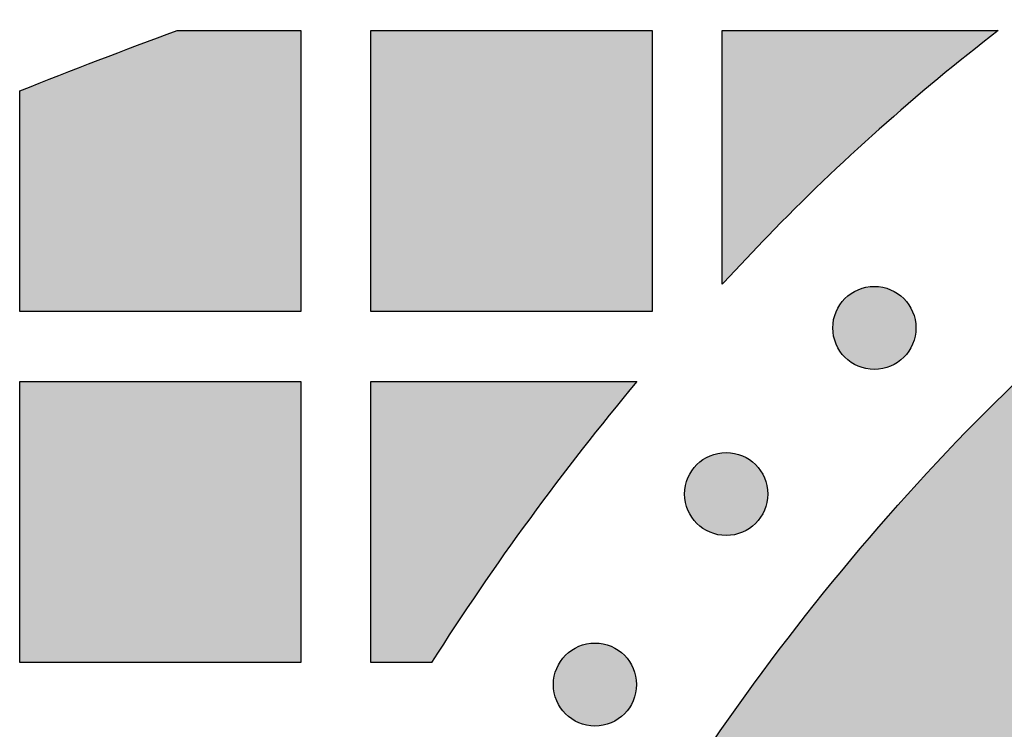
# Model space of a CAD drawing. Header units: millimetres. Extents: x -3873 to -97, y 912 to 4165.
# Tile 640 of 656: x -431 to -389, y 4112 to 4143. Entities that reach past the tile are written whole.
import ezdxf

# ---------------------------------------------------------------- set-up
doc = ezdxf.new("R2010")
doc.units = ezdxf.units.MM
doc.layers.add('pattern', color=7, linetype='Continuous', true_color=0x000000)

msp = doc.modelspace()

# ---------------------------------------------------------------- hatches: boundary and pattern name
at = {"layer": 'pattern'}
for points in [[(-315.27, 4140.21), (-313.856, 4139.469), (-312.456, 4138.697), (-311.07, 4137.895), (-309.699, 4137.065), (-308.345, 4136.205), (-307.008, 4135.317), (-305.689, 4134.401), (-304.389, 4133.458), (-303.108, 4132.488), (-301.849, 4131.492), (-300.61, 4130.47), (-299.394, 4129.424), (-298.201, 4128.354), (-297.031, 4127.261), (-295.886, 4126.145), (-294.765, 4125.008), (-293.089, 4123.229), (-291.452, 4121.406), (-289.856, 4119.542), (-288.303, 4117.637), (-286.795, 4115.694), (-285.333, 4113.713), (-283.917, 4111.696), (-282.551, 4109.645), (-281.233, 4107.562), (-279.967, 4105.449), (-278.753, 4103.307), (-277.591, 4101.138), (-276.483, 4098.944), (-275.43, 4096.728), (-274.431, 4094.491), (-273.489, 4092.236), (-279.896, 4075.552), (-284.615, 4087.74), (-285.447, 4089.732), (-286.329, 4091.706), (-287.259, 4093.663), (-288.237, 4095.6), (-289.262, 4097.514), (-290.335, 4099.406), (-291.453, 4101.272), (-292.615, 4103.111), (-293.822, 4104.921), (-295.072, 4106.702), (-296.363, 4108.451), (-297.695, 4110.167), (-299.065, 4111.849), (-300.474, 4113.495), (-301.919, 4115.104), (-303.4, 4116.674), (-304.347, 4117.636), (-305.315, 4118.579), (-306.304, 4119.503), (-307.313, 4120.408), (-308.341, 4121.293), (-309.388, 4122.156), (-310.453, 4122.998), (-311.536, 4123.818), (-312.635, 4124.615), (-313.75, 4125.39), (-314.88, 4126.141), (-316.025, 4126.867), (-317.184, 4127.57), (-318.356, 4128.247), (-319.54, 4128.9), (-320.735, 4129.527), (-322.009, 4130.155), (-323.304, 4130.747), (-324.619, 4131.302), (-325.953, 4131.82), (-327.304, 4132.299), (-328.671, 4132.738), (-330.051, 4133.137), (-331.443, 4133.495), (-332.845, 4133.811), (-334.255, 4134.086), (-335.671, 4134.319), (-337.092, 4134.51), (-338.515, 4134.658), (-339.939, 4134.764), (-341.362, 4134.828), (-342.781, 4134.851), (-344.201, 4134.83), (-345.624, 4134.767), (-347.048, 4134.662), (-348.471, 4134.515), (-349.892, 4134.326), (-351.309, 4134.094), (-352.719, 4133.821), (-354.121, 4133.506), (-355.513, 4133.149), (-356.894, 4132.751), (-358.261, 4132.313), (-359.612, 4131.836), (-360.947, 4131.32), (-362.263, 4130.766), (-363.559, 4130.175), (-364.833, 4129.548), (-366.028, 4128.922), (-367.213, 4128.271), (-368.385, 4127.594), (-369.545, 4126.893), (-370.691, 4126.167), (-371.822, 4125.417), (-372.938, 4124.644), (-374.038, 4123.848), (-375.121, 4123.029), (-376.187, 4122.188), (-377.234, 4121.325), (-378.263, 4120.442), (-379.273, 4119.538), (-380.263, 4118.615), (-381.232, 4117.673), (-382.18, 4116.712), (-383.662, 4115.142), (-385.109, 4113.535), (-386.519, 4111.89), (-387.892, 4110.21), (-389.225, 4108.495), (-390.518, 4106.747), (-391.769, 4104.968), (-392.978, 4103.159), (-394.142, 4101.321), (-395.262, 4099.456), (-396.336, 4097.566), (-397.363, 4095.652), (-398.343, 4093.716), (-399.275, 4091.76), (-400.159, 4089.786), (-400.993, 4087.796), (-405.723, 4075.612), (-412.115, 4092.302), (-411.17, 4094.557), (-410.169, 4096.792), (-409.113, 4099.008), (-408.003, 4101.2), (-406.84, 4103.368), (-405.623, 4105.509), (-404.355, 4107.621), (-403.036, 4109.703), (-401.667, 4111.752), (-400.25, 4113.768), (-398.786, 4115.747), (-397.276, 4117.689), (-395.721, 4119.592), (-394.124, 4121.455), (-392.485, 4123.276), (-390.807, 4125.054), (-389.685, 4126.19), (-388.539, 4127.305), (-387.368, 4128.397), (-386.174, 4129.466), (-384.956, 4130.511), (-383.717, 4131.531), (-382.456, 4132.526), (-381.175, 4133.494), (-379.874, 4134.436), (-378.554, 4135.351), (-377.216, 4136.238), (-375.861, 4137.096), (-374.49, 4137.926), (-373.103, 4138.726), (-371.702, 4139.496), (-370.287, 4140.237), (-368.698, 4141.019), (-367.081, 4141.756), (-365.439, 4142.447), (-363.774, 4143.091), (-362.088, 4143.687), (-360.383, 4144.233), (-358.66, 4144.729), (-356.923, 4145.174), (-355.174, 4145.567), (-353.414, 4145.908), (-351.647, 4146.197), (-349.874, 4146.433), (-348.098, 4146.616), (-346.322, 4146.747), (-344.547, 4146.825), (-342.776, 4146.851), (-341.004, 4146.823), (-339.23, 4146.743), (-337.453, 4146.611), (-335.677, 4146.426), (-333.905, 4146.188), (-332.138, 4145.898), (-330.379, 4145.555), (-328.63, 4145.16), (-326.893, 4144.714), (-325.171, 4144.216), (-323.466, 4143.668), (-321.78, 4143.071), (-320.116, 4142.426), (-318.475, 4141.733), (-316.859, 4140.994)], [(-424.514, 4142.177), (-419.238, 4142.177), (-419.238, 4130.177), (-431.238, 4130.177), (-431.238, 4139.601)], [(-404.238, 4142.177), (-404.238, 4130.177), (-416.238, 4130.177), (-416.238, 4142.177)], [(-401.238, 4131.338), (-401.238, 4142.177), (-389.456, 4142.177), (-390.755, 4141.16), (-392.035, 4140.119), (-393.297, 4139.055), (-394.539, 4137.967), (-395.76, 4136.857), (-396.961, 4135.724), (-398.14, 4134.57), (-399.298, 4133.395)], [(-393.49, 4130.726), (-393.518, 4130.753), (-393.548, 4130.78), (-393.577, 4130.807), (-393.608, 4130.833), (-393.64, 4130.859), (-393.672, 4130.884), (-393.705, 4130.909), (-393.74, 4130.933), (-393.775, 4130.956), (-393.81, 4130.979), (-393.847, 4131.001), (-393.884, 4131.022), (-393.922, 4131.043), (-393.961, 4131.063), (-394, 4131.081), (-394.04, 4131.099), (-394.081, 4131.116), (-394.122, 4131.132), (-394.164, 4131.148), (-394.207, 4131.162), (-394.25, 4131.175), (-394.293, 4131.187), (-394.337, 4131.198), (-394.381, 4131.208), (-394.426, 4131.216), (-394.471, 4131.224), (-394.516, 4131.23), (-394.562, 4131.236), (-394.607, 4131.24), (-394.653, 4131.243), (-394.699, 4131.245), (-394.745, 4131.245), (-394.791, 4131.245), (-394.837, 4131.243), (-394.883, 4131.24), (-394.928, 4131.236), (-394.974, 4131.23), (-395.019, 4131.224), (-395.064, 4131.216), (-395.109, 4131.208), (-395.153, 4131.198), (-395.197, 4131.187), (-395.24, 4131.175), (-395.283, 4131.162), (-395.326, 4131.148), (-395.368, 4131.132), (-395.409, 4131.116), (-395.45, 4131.099), (-395.49, 4131.081), (-395.529, 4131.063), (-395.568, 4131.043), (-395.606, 4131.022), (-395.643, 4131.001), (-395.68, 4130.979), (-395.715, 4130.956), (-395.75, 4130.933), (-395.784, 4130.909), (-395.818, 4130.884), (-395.85, 4130.859), (-395.882, 4130.833), (-395.913, 4130.807), (-395.942, 4130.78), (-395.971, 4130.753), (-396, 4130.726), (-396.027, 4130.697), (-396.054, 4130.668), (-396.081, 4130.638), (-396.107, 4130.608), (-396.133, 4130.576), (-396.158, 4130.544), (-396.183, 4130.51), (-396.207, 4130.476), (-396.23, 4130.441), (-396.253, 4130.406), (-396.275, 4130.369), (-396.296, 4130.332), (-396.317, 4130.294), (-396.337, 4130.255), (-396.355, 4130.216), (-396.373, 4130.176), (-396.39, 4130.135), (-396.406, 4130.094), (-396.422, 4130.052), (-396.436, 4130.009), (-396.449, 4129.966), (-396.461, 4129.923), (-396.472, 4129.879), (-396.482, 4129.834), (-396.49, 4129.79), (-396.498, 4129.745), (-396.504, 4129.7), (-396.51, 4129.654), (-396.514, 4129.609), (-396.517, 4129.563), (-396.519, 4129.517), (-396.519, 4129.471), (-396.519, 4129.425), (-396.517, 4129.379), (-396.514, 4129.333), (-396.51, 4129.288), (-396.504, 4129.242), (-396.498, 4129.197), (-396.49, 4129.152), (-396.482, 4129.107), (-396.472, 4129.063), (-396.461, 4129.019), (-396.449, 4128.976), (-396.436, 4128.933), (-396.422, 4128.89), (-396.406, 4128.848), (-396.39, 4128.807), (-396.373, 4128.766), (-396.355, 4128.726), (-396.337, 4128.687), (-396.317, 4128.648), (-396.296, 4128.61), (-396.275, 4128.573), (-396.253, 4128.536), (-396.23, 4128.5), (-396.207, 4128.466), (-396.183, 4128.431), (-396.158, 4128.398), (-396.133, 4128.366), (-396.107, 4128.334), (-396.081, 4128.303), (-396.054, 4128.273), (-396.027, 4128.244), (-396, 4128.216), (-395.971, 4128.189), (-395.942, 4128.162), (-395.913, 4128.135), (-395.882, 4128.109), (-395.85, 4128.083), (-395.818, 4128.058), (-395.784, 4128.033), (-395.75, 4128.009), (-395.715, 4127.986), (-395.68, 4127.963), (-395.643, 4127.941), (-395.606, 4127.92), (-395.568, 4127.899), (-395.529, 4127.879), (-395.49, 4127.861), (-395.45, 4127.843), (-395.409, 4127.826), (-395.368, 4127.809), (-395.326, 4127.794), (-395.283, 4127.78), (-395.24, 4127.767), (-395.197, 4127.755), (-395.153, 4127.744), (-395.109, 4127.734), (-395.064, 4127.726), (-395.019, 4127.718), (-394.974, 4127.711), (-394.928, 4127.706), (-394.883, 4127.702), (-394.837, 4127.699), (-394.791, 4127.697), (-394.745, 4127.697), (-394.699, 4127.697), (-394.653, 4127.699), (-394.607, 4127.702), (-394.562, 4127.706), (-394.516, 4127.711), (-394.471, 4127.718), (-394.426, 4127.726), (-394.381, 4127.734), (-394.337, 4127.744), (-394.293, 4127.755), (-394.25, 4127.767), (-394.207, 4127.78), (-394.164, 4127.794), (-394.122, 4127.809), (-394.081, 4127.826), (-394.04, 4127.843), (-394, 4127.861), (-393.961, 4127.879), (-393.922, 4127.899), (-393.884, 4127.92), (-393.847, 4127.941), (-393.81, 4127.963), (-393.775, 4127.986), (-393.74, 4128.009), (-393.705, 4128.033), (-393.672, 4128.058), (-393.64, 4128.083), (-393.608, 4128.109), (-393.577, 4128.135), (-393.548, 4128.162), (-393.518, 4128.189), (-393.49, 4128.216), (-393.463, 4128.244), (-393.436, 4128.273), (-393.409, 4128.303), (-393.383, 4128.334), (-393.357, 4128.366), (-393.332, 4128.398), (-393.307, 4128.431), (-393.283, 4128.466), (-393.26, 4128.5), (-393.237, 4128.536), (-393.215, 4128.573), (-393.194, 4128.61), (-393.173, 4128.648), (-393.153, 4128.687), (-393.135, 4128.726), (-393.117, 4128.766), (-393.1, 4128.807), (-393.083, 4128.848), (-393.068, 4128.89), (-393.054, 4128.933), (-393.041, 4128.976), (-393.029, 4129.019), (-393.018, 4129.063), (-393.008, 4129.107), (-393, 4129.152), (-392.992, 4129.197), (-392.985, 4129.242), (-392.98, 4129.288), (-392.976, 4129.333), (-392.973, 4129.379), (-392.971, 4129.425), (-392.971, 4129.471), (-392.971, 4129.517), (-392.973, 4129.563), (-392.976, 4129.609), (-392.98, 4129.654), (-392.985, 4129.7), (-392.992, 4129.745), (-393, 4129.79), (-393.008, 4129.834), (-393.018, 4129.879), (-393.029, 4129.923), (-393.041, 4129.966), (-393.054, 4130.009), (-393.068, 4130.052), (-393.083, 4130.094), (-393.1, 4130.135), (-393.117, 4130.176), (-393.135, 4130.216), (-393.153, 4130.255), (-393.173, 4130.294), (-393.194, 4130.332), (-393.215, 4130.369), (-393.237, 4130.406), (-393.26, 4130.441), (-393.283, 4130.476), (-393.307, 4130.51), (-393.332, 4130.544), (-393.357, 4130.576), (-393.383, 4130.608), (-393.409, 4130.638), (-393.436, 4130.668), (-393.463, 4130.697)], [(-431.238, 4127.177), (-419.238, 4127.177), (-419.238, 4115.177), (-431.238, 4115.177)], [(-413.647, 4115.177), (-416.238, 4115.177), (-416.238, 4127.177), (-404.886, 4127.177), (-407.221, 4124.286), (-409.461, 4121.319), (-411.605, 4118.281)], [(-399.817, 4123.627), (-399.845, 4123.655), (-399.874, 4123.682), (-399.904, 4123.709), (-399.934, 4123.735), (-399.966, 4123.761), (-399.999, 4123.786), (-400.032, 4123.811), (-400.066, 4123.835), (-400.101, 4123.858), (-400.137, 4123.881), (-400.173, 4123.903), (-400.21, 4123.924), (-400.248, 4123.945), (-400.287, 4123.964), (-400.326, 4123.983), (-400.367, 4124.001), (-400.407, 4124.018), (-400.449, 4124.034), (-400.491, 4124.049), (-400.533, 4124.063), (-400.576, 4124.076), (-400.62, 4124.088), (-400.663, 4124.099), (-400.708, 4124.109), (-400.752, 4124.118), (-400.797, 4124.126), (-400.843, 4124.132), (-400.888, 4124.137), (-400.934, 4124.142), (-400.979, 4124.145), (-401.025, 4124.146), (-401.071, 4124.147), (-401.117, 4124.146), (-401.163, 4124.145), (-401.209, 4124.142), (-401.255, 4124.137), (-401.3, 4124.132), (-401.345, 4124.126), (-401.39, 4124.118), (-401.435, 4124.109), (-401.479, 4124.099), (-401.523, 4124.088), (-401.567, 4124.076), (-401.61, 4124.063), (-401.652, 4124.049), (-401.694, 4124.034), (-401.735, 4124.018), (-401.776, 4124.001), (-401.816, 4123.983), (-401.856, 4123.964), (-401.894, 4123.945), (-401.932, 4123.924), (-401.97, 4123.903), (-402.006, 4123.881), (-402.042, 4123.858), (-402.077, 4123.835), (-402.111, 4123.811), (-402.144, 4123.786), (-402.177, 4123.761), (-402.208, 4123.735), (-402.239, 4123.709), (-402.269, 4123.682), (-402.298, 4123.655), (-402.326, 4123.627), (-402.353, 4123.599), (-402.381, 4123.57), (-402.407, 4123.54), (-402.434, 4123.509), (-402.459, 4123.478), (-402.485, 4123.445), (-402.509, 4123.412), (-402.533, 4123.378), (-402.557, 4123.343), (-402.579, 4123.307), (-402.601, 4123.271), (-402.623, 4123.234), (-402.643, 4123.196), (-402.663, 4123.157), (-402.682, 4123.117), (-402.7, 4123.077), (-402.717, 4123.037), (-402.733, 4122.995), (-402.748, 4122.953), (-402.762, 4122.911), (-402.775, 4122.868), (-402.787, 4122.824), (-402.798, 4122.78), (-402.808, 4122.736), (-402.817, 4122.692), (-402.824, 4122.647), (-402.831, 4122.601), (-402.836, 4122.556), (-402.84, 4122.51), (-402.843, 4122.464), (-402.845, 4122.419), (-402.846, 4122.373), (-402.845, 4122.327), (-402.843, 4122.281), (-402.84, 4122.235), (-402.836, 4122.189), (-402.831, 4122.144), (-402.824, 4122.099), (-402.817, 4122.054), (-402.808, 4122.009), (-402.798, 4121.965), (-402.787, 4121.921), (-402.775, 4121.877), (-402.762, 4121.834), (-402.748, 4121.792), (-402.733, 4121.75), (-402.717, 4121.709), (-402.7, 4121.668), (-402.682, 4121.628), (-402.663, 4121.588), (-402.643, 4121.55), (-402.623, 4121.512), (-402.601, 4121.474), (-402.579, 4121.438), (-402.557, 4121.402), (-402.533, 4121.367), (-402.509, 4121.333), (-402.485, 4121.3), (-402.459, 4121.267), (-402.434, 4121.236), (-402.407, 4121.205), (-402.381, 4121.175), (-402.353, 4121.146), (-402.326, 4121.118), (-402.298, 4121.09), (-402.269, 4121.063), (-402.239, 4121.037), (-402.208, 4121.01), (-402.177, 4120.985), (-402.144, 4120.959), (-402.111, 4120.935), (-402.077, 4120.911), (-402.042, 4120.887), (-402.006, 4120.864), (-401.97, 4120.842), (-401.932, 4120.821), (-401.894, 4120.801), (-401.856, 4120.781), (-401.816, 4120.762), (-401.776, 4120.744), (-401.735, 4120.727), (-401.694, 4120.711), (-401.652, 4120.696), (-401.61, 4120.682), (-401.567, 4120.669), (-401.523, 4120.657), (-401.479, 4120.646), (-401.435, 4120.636), (-401.39, 4120.627), (-401.345, 4120.62), (-401.3, 4120.613), (-401.255, 4120.608), (-401.209, 4120.604), (-401.163, 4120.601), (-401.117, 4120.599), (-401.071, 4120.598), (-401.025, 4120.599), (-400.979, 4120.601), (-400.934, 4120.604), (-400.888, 4120.608), (-400.843, 4120.613), (-400.797, 4120.62), (-400.752, 4120.627), (-400.708, 4120.636), (-400.663, 4120.646), (-400.62, 4120.657), (-400.576, 4120.669), (-400.533, 4120.682), (-400.491, 4120.696), (-400.449, 4120.711), (-400.407, 4120.727), (-400.367, 4120.744), (-400.326, 4120.762), (-400.287, 4120.781), (-400.248, 4120.801), (-400.21, 4120.821), (-400.173, 4120.842), (-400.137, 4120.864), (-400.101, 4120.887), (-400.066, 4120.911), (-400.032, 4120.935), (-399.999, 4120.959), (-399.966, 4120.985), (-399.934, 4121.01), (-399.904, 4121.037), (-399.874, 4121.063), (-399.845, 4121.09), (-399.817, 4121.118), (-399.789, 4121.146), (-399.762, 4121.175), (-399.735, 4121.205), (-399.709, 4121.236), (-399.683, 4121.267), (-399.658, 4121.3), (-399.633, 4121.333), (-399.609, 4121.367), (-399.586, 4121.402), (-399.563, 4121.438), (-399.541, 4121.474), (-399.52, 4121.512), (-399.499, 4121.55), (-399.48, 4121.588), (-399.461, 4121.628), (-399.443, 4121.668), (-399.426, 4121.709), (-399.41, 4121.75), (-399.395, 4121.792), (-399.381, 4121.834), (-399.368, 4121.877), (-399.355, 4121.921), (-399.345, 4121.965), (-399.335, 4122.009), (-399.326, 4122.054), (-399.318, 4122.099), (-399.312, 4122.144), (-399.306, 4122.189), (-399.302, 4122.235), (-399.299, 4122.281), (-399.298, 4122.327), (-399.297, 4122.373), (-399.298, 4122.419), (-399.299, 4122.464), (-399.302, 4122.51), (-399.306, 4122.556), (-399.312, 4122.601), (-399.318, 4122.647), (-399.326, 4122.692), (-399.335, 4122.736), (-399.345, 4122.78), (-399.355, 4122.824), (-399.368, 4122.868), (-399.381, 4122.911), (-399.395, 4122.953), (-399.41, 4122.995), (-399.426, 4123.037), (-399.443, 4123.077), (-399.461, 4123.117), (-399.48, 4123.157), (-399.499, 4123.196), (-399.52, 4123.234), (-399.541, 4123.271), (-399.563, 4123.307), (-399.586, 4123.343), (-399.609, 4123.378), (-399.633, 4123.412), (-399.658, 4123.445), (-399.683, 4123.478), (-399.709, 4123.509), (-399.735, 4123.54), (-399.762, 4123.57), (-399.789, 4123.599)], [(-405.421, 4115.484), (-405.449, 4115.511), (-405.478, 4115.539), (-405.508, 4115.565), (-405.538, 4115.592), (-405.57, 4115.617), (-405.602, 4115.643), (-405.636, 4115.667), (-405.67, 4115.691), (-405.705, 4115.715), (-405.741, 4115.737), (-405.777, 4115.759), (-405.814, 4115.781), (-405.852, 4115.801), (-405.891, 4115.821), (-405.93, 4115.84), (-405.971, 4115.858), (-406.011, 4115.875), (-406.053, 4115.891), (-406.095, 4115.906), (-406.137, 4115.92), (-406.18, 4115.933), (-406.223, 4115.945), (-406.267, 4115.956), (-406.312, 4115.966), (-406.356, 4115.975), (-406.401, 4115.982), (-406.447, 4115.989), (-406.492, 4115.994), (-406.538, 4115.998), (-406.583, 4116.001), (-406.629, 4116.003), (-406.675, 4116.004), (-406.721, 4116.003), (-406.767, 4116.001), (-406.813, 4115.998), (-406.859, 4115.994), (-406.904, 4115.989), (-406.949, 4115.982), (-406.994, 4115.975), (-407.039, 4115.966), (-407.083, 4115.956), (-407.127, 4115.945), (-407.17, 4115.933), (-407.213, 4115.92), (-407.256, 4115.906), (-407.298, 4115.891), (-407.339, 4115.875), (-407.38, 4115.858), (-407.42, 4115.84), (-407.459, 4115.821), (-407.498, 4115.801), (-407.536, 4115.781), (-407.574, 4115.759), (-407.61, 4115.737), (-407.646, 4115.715), (-407.681, 4115.691), (-407.715, 4115.667), (-407.748, 4115.643), (-407.78, 4115.617), (-407.812, 4115.592), (-407.843, 4115.565), (-407.873, 4115.539), (-407.902, 4115.511), (-407.93, 4115.484), (-407.957, 4115.456), (-407.985, 4115.427), (-408.011, 4115.397), (-408.038, 4115.366), (-408.063, 4115.334), (-408.089, 4115.302), (-408.113, 4115.269), (-408.137, 4115.235), (-408.161, 4115.2), (-408.183, 4115.164), (-408.205, 4115.128), (-408.227, 4115.09), (-408.247, 4115.052), (-408.267, 4115.014), (-408.286, 4114.974), (-408.304, 4114.934), (-408.321, 4114.893), (-408.337, 4114.852), (-408.352, 4114.81), (-408.366, 4114.767), (-408.379, 4114.724), (-408.391, 4114.681), (-408.402, 4114.637), (-408.412, 4114.593), (-408.421, 4114.548), (-408.428, 4114.503), (-408.435, 4114.458), (-408.44, 4114.413), (-408.444, 4114.367), (-408.447, 4114.321), (-408.449, 4114.275), (-408.45, 4114.229), (-408.449, 4114.183), (-408.447, 4114.137), (-408.444, 4114.092), (-408.44, 4114.046), (-408.435, 4114.001), (-408.428, 4113.955), (-408.421, 4113.91), (-408.412, 4113.866), (-408.402, 4113.821), (-408.391, 4113.777), (-408.379, 4113.734), (-408.366, 4113.691), (-408.352, 4113.649), (-408.337, 4113.607), (-408.321, 4113.565), (-408.304, 4113.525), (-408.286, 4113.484), (-408.267, 4113.445), (-408.247, 4113.406), (-408.227, 4113.368), (-408.205, 4113.331), (-408.183, 4113.295), (-408.161, 4113.259), (-408.137, 4113.224), (-408.113, 4113.19), (-408.089, 4113.156), (-408.063, 4113.124), (-408.038, 4113.092), (-408.011, 4113.062), (-407.985, 4113.032), (-407.957, 4113.003), (-407.93, 4112.975), (-407.902, 4112.947), (-407.873, 4112.92), (-407.843, 4112.893), (-407.812, 4112.867), (-407.78, 4112.841), (-407.748, 4112.816), (-407.715, 4112.791), (-407.681, 4112.767), (-407.646, 4112.744), (-407.61, 4112.721), (-407.574, 4112.699), (-407.536, 4112.678), (-407.498, 4112.657), (-407.459, 4112.638), (-407.42, 4112.619), (-407.38, 4112.601), (-407.339, 4112.584), (-407.298, 4112.568), (-407.256, 4112.553), (-407.213, 4112.539), (-407.17, 4112.525), (-407.127, 4112.513), (-407.083, 4112.502), (-407.039, 4112.493), (-406.994, 4112.484), (-406.949, 4112.476), (-406.904, 4112.47), (-406.859, 4112.464), (-406.813, 4112.46), (-406.767, 4112.457), (-406.721, 4112.456), (-406.675, 4112.455), (-406.629, 4112.456), (-406.583, 4112.457), (-406.538, 4112.46), (-406.492, 4112.464), (-406.447, 4112.47), (-406.401, 4112.476), (-406.356, 4112.484), (-406.312, 4112.493), (-406.267, 4112.502), (-406.223, 4112.513), (-406.18, 4112.525), (-406.137, 4112.539), (-406.095, 4112.553), (-406.053, 4112.568), (-406.011, 4112.584), (-405.971, 4112.601), (-405.93, 4112.619), (-405.891, 4112.638), (-405.852, 4112.657), (-405.814, 4112.678), (-405.777, 4112.699), (-405.741, 4112.721), (-405.705, 4112.744), (-405.67, 4112.767), (-405.636, 4112.791), (-405.602, 4112.816), (-405.57, 4112.841), (-405.538, 4112.867), (-405.508, 4112.893), (-405.478, 4112.92), (-405.449, 4112.947), (-405.421, 4112.975), (-405.393, 4113.003), (-405.366, 4113.032), (-405.339, 4113.062), (-405.313, 4113.092), (-405.287, 4113.124), (-405.262, 4113.156), (-405.237, 4113.19), (-405.213, 4113.224), (-405.19, 4113.259), (-405.167, 4113.295), (-405.145, 4113.331), (-405.124, 4113.368), (-405.103, 4113.406), (-405.084, 4113.445), (-405.065, 4113.484), (-405.047, 4113.525), (-405.03, 4113.565), (-405.014, 4113.607), (-404.999, 4113.649), (-404.985, 4113.691), (-404.971, 4113.734), (-404.959, 4113.777), (-404.948, 4113.821), (-404.939, 4113.866), (-404.93, 4113.91), (-404.922, 4113.955), (-404.916, 4114.001), (-404.91, 4114.046), (-404.906, 4114.092), (-404.903, 4114.137), (-404.902, 4114.183), (-404.901, 4114.229), (-404.902, 4114.275), (-404.903, 4114.321), (-404.906, 4114.367), (-404.91, 4114.413), (-404.916, 4114.458), (-404.922, 4114.503), (-404.93, 4114.548), (-404.939, 4114.593), (-404.948, 4114.637), (-404.959, 4114.681), (-404.971, 4114.724), (-404.985, 4114.767), (-404.999, 4114.81), (-405.014, 4114.852), (-405.03, 4114.893), (-405.047, 4114.934), (-405.065, 4114.974), (-405.084, 4115.014), (-405.103, 4115.052), (-405.124, 4115.09), (-405.145, 4115.128), (-405.167, 4115.164), (-405.19, 4115.2), (-405.213, 4115.235), (-405.237, 4115.269), (-405.262, 4115.302), (-405.287, 4115.334), (-405.313, 4115.366), (-405.339, 4115.397), (-405.366, 4115.427), (-405.393, 4115.456)]]:
    msp.add_hatch(color=256, dxfattribs=at).paths.add_polyline_path(points, flags=0)

# ---------------------------------------------------------------- linework, layer by layer
for points in [[(-424.514, 4142.177), (-419.238, 4142.177), (-419.238, 4130.177), (-431.238, 4130.177), (-431.238, 4139.601)], [(-401.238, 4131.338), (-401.238, 4142.177), (-389.456, 4142.177)], [(-413.647, 4115.177), (-416.238, 4115.177), (-416.238, 4127.177), (-404.886, 4127.177)]]:
    msp.add_lwpolyline(points, dxfattribs=at)
for points in [[(-404.238, 4142.177), (-404.238, 4130.177), (-416.238, 4130.177), (-416.238, 4142.177)], [(-431.238, 4127.177), (-419.238, 4127.177), (-419.238, 4115.177), (-431.238, 4115.177)]]:
    msp.add_lwpolyline(points, close=True, dxfattribs=at)
for centre in [(-394.745, 4129.471), (-401.071, 4122.373), (-406.675, 4114.229)]:
    msp.add_circle(centre, 1.774, dxfattribs=at)
at = {"layer": 'pattern', "extrusion": (0, 0, -1)}
for centre, radius, start, end in [((342.704, 3918.584), 238.09, 68.17017, 69.90301), ((335.001, 4071.091), 77.629, 44.03823, 62.96419), ((317.14, 4053.82), 102.475, 22.05712, 44.03823)]:
    msp.add_arc(centre, radius, start, end, dxfattribs=at)
at = {"layer": 'pattern'}
for centre, radius, start, end in [((-334.865, 4071.091), 89.629, 127.5225, 135.96177), ((-317.005, 4053.82), 114.474, 135.96176, 137.37721), ((-317.005, 4053.819), 114.475, 140.1473, 147.58897), ((-317.14, 4053.82), 90.475, 135.96177, 157.94288)]:
    msp.add_arc(centre, radius, start, end, dxfattribs=at)

doc.saveas('drawing.dxf')
